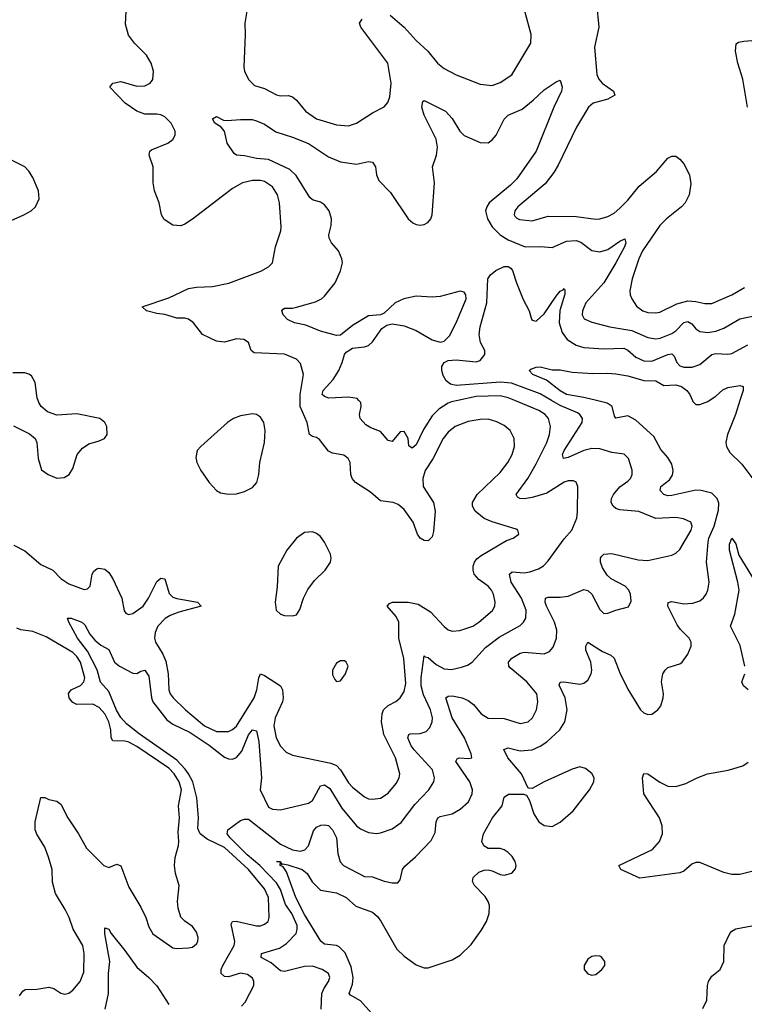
# Model space of a CAD drawing. Header units: inches. Extents: x 1771504 to 1971212, y 471788 to 643615.
# Tile 330 of 587: x 1835224 to 1838853, y 586975 to 591908. Entities that reach past the tile are written whole.
import ezdxf

# ---------------------------------------------------------------- set-up
doc = ezdxf.new("R2010")
doc.units = ezdxf.units.IN
doc.header["$MEASUREMENT"] = 0
doc.layers.add('B8538', color=7, linetype='Continuous')
doc.layers.add('B8539', color=7, linetype='Continuous')

msp = doc.modelspace()

# ---------------------------------------------------------------- linework, layer by layer
at = {"layer": 'B8538', "color": 5}
for points, elevation in [([(1835192.5, 589872.5), (1835272.9, 589832.9), (1835301.6, 589810), (1835310.4, 589790), (1835317, 589710), (1835332.5, 589652.5), (1835366.8, 589630), (1835410, 589610.4), (1835446.3, 589613.7), (1835471.8, 589630), (1835490, 589658.8), (1835511.3, 589730), (1835538, 589762), (1835570, 589783.1), (1835622.5, 589797.5), (1835648.7, 589810), (1835661.2, 589830), (1835659.5, 589870), (1835649.5, 589890), (1835625.2, 589910), (1835510, 589934), (1835410, 589927.3), (1835363.5, 589943.5), (1835331.3, 589970), (1835319.1, 589990), (1835315.7, 590000)], 520), ([(1835194.8, 589274.8), (1835250, 589247.4), (1835330, 589179.1), (1835390, 589150.2), (1835430, 589108), (1835470, 589081.3), (1835546, 589054), (1835564.1, 589055.9), (1835576.2, 589070), (1835587.1, 589130), (1835594.8, 589145.2), (1835610, 589157.6), (1835620.4, 589159.6), (1835650, 589154.9), (1835670, 589138.7), (1835690, 589106.7), (1835735.2, 589010), (1835747, 588947), (1835755.4, 588935.4), (1835768.1, 588928.1), (1835790, 588932.6), (1835842.4, 588970), (1835868.9, 589010), (1835910, 589092.7), (1835930, 589110.4), (1835950, 589107.3), (1835972.8, 589032.8), (1835990, 589015.6), (1836010, 589008.1), (1836114.8, 588990), (1836132.2, 588970), (1836021, 588939), (1835977.2, 588922.8), (1835952, 588908), (1835915, 588870), (1835902.1, 588837.9), (1835899.4, 588810), (1835903.4, 588790), (1835941.2, 588730), (1835955, 588695), (1835967.4, 588630), (1835970.1, 588550), (1835977.4, 588530), (1835992.8, 588510), (1836054.3, 588450), (1836150.1, 588370), (1836210, 588341.8), (1836270, 588341.5), (1836290, 588351.5), (1836310, 588369.4), (1836397.3, 588510), (1836411.8, 588550), (1836421, 588610), (1836429.8, 588630.2), (1836450, 588622.3), (1836529.2, 588570), (1836540.1, 588550), (1836543.6, 588510), (1836540.5, 588490), (1836503, 588410), (1836496.4, 588370), (1836508.8, 588310), (1836530, 588269), (1836559, 588239), (1836590, 588222.7), (1836782.6, 588182.6), (1836810, 588170.9), (1836830.1, 588150.1), (1836870, 588084.9), (1836890, 588062.2), (1836950, 588014), (1836970, 588004.9), (1836990, 588002.4), (1837030, 588008.1), (1837070, 588032.9), (1837110, 588082), (1837123.8, 588110), (1837127.6, 588130), (1837105.2, 588210), (1837047.4, 588327.4), (1837035.9, 588390), (1837038.7, 588430), (1837046.5, 588450), (1837068.5, 588471.5), (1837108.1, 588491.9), (1837130, 588510.2), (1837150, 588543.1), (1837157.3, 588582.7), (1837148.4, 588708.4), (1837122.3, 588810), (1837122.8, 588890), (1837110, 588918.8), (1837064, 588970), (1837076.1, 588983.9), (1837090.7, 588989.3), (1837170, 588989.5), (1837219.8, 588979.8), (1837281.6, 588941.6), (1837350, 588868.7), (1837370, 588852), (1837390, 588844.6), (1837427.4, 588847.4), (1837493.3, 588870), (1837524, 588890), (1837591.2, 588948.8), (1837602.7, 588970), (1837605.8, 588990), (1837596.5, 589030), (1837586.6, 589050), (1837569.8, 589070), (1837522.6, 589102.6), (1837500.3, 589130), (1837494.2, 589150), (1837494.2, 589170), (1837502.2, 589190), (1837513.4, 589206.6), (1837535.8, 589224.2), (1837661.1, 589298.9), (1837695.3, 589310), (1837724, 589330), (1837719, 589350), (1837710, 589355.1), (1837590, 589391.6), (1837550, 589409.8), (1837505.3, 589445.3), (1837491, 589470), (1837492.1, 589490), (1837515.6, 589530), (1837630, 589639.1), (1837668.8, 589690), (1837690.7, 589730), (1837701.2, 589770), (1837700.9, 589810), (1837679.7, 589850), (1837650, 589875.3), (1837613.8, 589893.8), (1837570, 589906.8), (1837530, 589905.4), (1837470, 589894.7), (1837404.4, 589870), (1837370, 589841.6), (1837344.6, 589810), (1837292.4, 589707.6), (1837255.2, 589650), (1837242.7, 589610), (1837244.7, 589570), (1837296, 589490), (1837305.4, 589445.4), (1837296.5, 589343.5), (1837290, 589317.2), (1837270, 589296.9), (1837250, 589298), (1837230, 589309.7), (1837215.4, 589330), (1837193.7, 589390), (1837150, 589453.3), (1837118.5, 589478.5), (1837094, 589490), (1837030, 589498.2), (1836981.4, 589541.4), (1836905.8, 589590), (1836888.9, 589610), (1836881.8, 589630), (1836878.9, 589690), (1836869.5, 589710), (1836846.9, 589726.9), (1836790, 589736), (1836770, 589746), (1836724.5, 589804.5), (1836710, 589814.2), (1836690, 589819.2), (1836675.8, 589830), (1836663.2, 589890), (1836629.2, 589970), (1836629.2, 590000)], 480), ([(1836334.2, 586965.8), (1836353.4, 586986.6), (1836395.6, 587070), (1836396.8, 587090), (1836390, 587106.6), (1836364.5, 587124.5), (1836330, 587130.5), (1836270, 587112.7), (1836250, 587114.5), (1836232.4, 587130), (1836232.4, 587150), (1836240.9, 587170), (1836298.6, 587270), (1836301.7, 587290), (1836283.5, 587376.5), (1836289.8, 587390.2), (1836308.5, 587391.5), (1836410, 587367.9), (1836430, 587368.1), (1836450, 587376), (1836467.8, 587390), (1836473.8, 587410), (1836469.8, 587510.2), (1836450, 587554), (1836370.3, 587650), (1836250, 587760.4), (1836163.3, 587803.3), (1836127.9, 587830), (1836115.9, 587855.9), (1836119.3, 587910), (1836111.5, 588010), (1836090.2, 588090), (1836068.8, 588130), (1836053, 588153), (1836010, 588197.8), (1835821.7, 588330), (1835759.5, 588379.5), (1835730, 588411.3), (1835708.1, 588448.1), (1835670, 588542.9), (1835629.2, 588589.2), (1835611.6, 588651.6), (1835564.1, 588744.1), (1835513.1, 588810), (1835469.6, 588890), (1835464, 588910), (1835482, 588910), (1835534.6, 588890), (1835550, 588875.6), (1835575, 588830), (1835599.7, 588799.7), (1835630, 588774.5), (1835670, 588752.9), (1835698.3, 588690), (1835722.9, 588670), (1835790, 588634), (1835810, 588632.9), (1835830, 588644.9), (1835850, 588648.5), (1835870, 588619.3), (1835884.2, 588510), (1835891, 588491), (1835960.7, 588400.7), (1835990, 588379.2), (1836077.3, 588337.3), (1836173.5, 588273.5), (1836250, 588213.5), (1836270, 588205), (1836290, 588203.5), (1836310, 588210.8), (1836336.5, 588243.5), (1836370, 588324.6), (1836390, 588350.2), (1836410, 588344.6), (1836421.7, 588290), (1836435.5, 588110), (1836427.7, 588050), (1836470, 587962.8), (1836490, 587952.3), (1836530, 587949.2), (1836670, 587982.3), (1836690, 587995.6), (1836729.9, 588070.1), (1836750, 588074.8), (1836776.3, 588056.3), (1836837, 587957), (1836910, 587869.2), (1836930, 587854.7), (1836970, 587836.3), (1837010, 587831), (1837030, 587834.2), (1837090, 587854.4), (1837134.7, 587885.3), (1837203.5, 587976.5), (1837273.7, 588050), (1837298, 588090), (1837302, 588110), (1837291.5, 588150), (1837198.7, 588250), (1837184.2, 588270), (1837168.5, 588310), (1837173.4, 588326.6), (1837179.3, 588330), (1837230, 588331.1), (1837258.9, 588341.1), (1837278.7, 588361.3), (1837289.8, 588390), (1837290.5, 588410), (1837281.2, 588450), (1837245.8, 588525.8), (1837235.2, 588570), (1837235, 588610), (1837250, 588720.5), (1837255.2, 588715.2), (1837270, 588712.9), (1837310, 588677.4), (1837350, 588655.8), (1837386.9, 588653.1), (1837436.6, 588663.4), (1837466.3, 588673.7), (1837490, 588688.7), (1837557.5, 588762.5), (1837624.8, 588815.2), (1837730, 588872.2), (1837747.8, 588890), (1837759, 588910), (1837761.2, 588950), (1837737.4, 589010), (1837685.8, 589090), (1837676.8, 589130), (1837690, 589141.5), (1837750, 589137.3), (1837778.2, 589141.8), (1837822.7, 589157.3), (1837847.3, 589172.7), (1837870, 589196.9), (1837950, 589306.5), (1837989.7, 589350), (1838013.5, 589410), (1838017.8, 589442.2), (1838018.7, 589570), (1838011.3, 589591.3), (1837998, 589598), (1837970, 589598), (1837950, 589591.6), (1837863.6, 589536.4), (1837790, 589514.5), (1837750, 589507.6), (1837728.8, 589508.8), (1837716.4, 589516.4), (1837709.8, 589529.8), (1837768.6, 589610), (1837810, 589682.8), (1837863.6, 589790), (1837877.4, 589830), (1837881.7, 589870), (1837872.2, 589910), (1837855.3, 589930), (1837823.5, 589950), (1837703.2, 590000)], 460), ([(1836733.6, 586950), (1836737.7, 587030), (1836746.5, 587053.5), (1836770.9, 587090), (1836776.4, 587110), (1836769.6, 587130), (1836757.8, 587137.8), (1836738.4, 587150), (1836690, 587166.6), (1836650, 587164.9), (1836550, 587139.6), (1836530, 587142.3), (1836483, 587183), (1836432.8, 587210), (1836434, 587230), (1836524.4, 587255.6), (1836560.8, 587279.2), (1836608, 587330), (1836614.2, 587350), (1836613.1, 587370), (1836586.8, 587430), (1836555, 587475), (1836530.2, 587550), (1836510, 587583.4), (1836427.3, 587670), (1836363.3, 587723.3), (1836278.4, 587810), (1836262.6, 587830), (1836266.6, 587850), (1836330, 587896.1), (1836350, 587902.8), (1836370, 587902.5), (1836530, 587777.5), (1836590, 587749.2), (1836630, 587742.7), (1836651.1, 587748.9), (1836670, 587768.3), (1836695.7, 587844.3), (1836710, 587862.2), (1836732.7, 587872.7), (1836750, 587875), (1836770, 587870.2), (1836790, 587849), (1836810.7, 587810), (1836817.3, 587730), (1836829.6, 587689.6), (1836846.3, 587670), (1836950, 587616.1), (1836990, 587613.4), (1837050, 587591.6), (1837090, 587583.1), (1837116.9, 587583.1), (1837130, 587598), (1837141.3, 587650), (1837153.5, 587666.5), (1837206.4, 587713.6), (1837283.9, 587796.1), (1837303.9, 587836.1), (1837309, 587890), (1837318.3, 587910), (1837330, 587916.3), (1837390, 587929.5), (1837430, 587952.3), (1837471.4, 587990), (1837489.9, 588030), (1837491.5, 588050), (1837478.6, 588090), (1837408.7, 588191.3), (1837414.3, 588205.7), (1837424, 588210), (1837473.4, 588206.6), (1837488.7, 588210), (1837485.4, 588230), (1837451, 588310), (1837390.5, 588410), (1837357.4, 588510), (1837370, 588519.6), (1837390, 588520.6), (1837439.3, 588510), (1837470, 588498), (1837497, 588477), (1837534.7, 588430), (1837570, 588408.8), (1837650, 588407.1), (1837730, 588382.3), (1837770, 588390.3), (1837792.4, 588410), (1837812.8, 588450), (1837818.8, 588490), (1837813.3, 588530), (1837763.4, 588590), (1837680.8, 588660.8), (1837672.8, 588670), (1837671.8, 588690), (1837688.9, 588710), (1837730, 588734.5), (1837750, 588739.8), (1837850, 588731.3), (1837876.8, 588743.2), (1837895.1, 588764.9), (1837912.8, 588810), (1837914.5, 588850), (1837902.1, 588890), (1837862.5, 588970), (1837855.7, 588990), (1837857.6, 589010), (1837870, 589015.2), (1837930, 589014.3), (1837970, 589020.2), (1838050, 589053.4), (1838070, 589048.7), (1838089.3, 589029.3), (1838130, 588953.4), (1838150, 588932.7), (1838170, 588934), (1838210, 588950.3), (1838272.9, 588967.1), (1838285.6, 588994.4), (1838282.6, 589030), (1838275.4, 589050), (1838256.9, 589070), (1838186.5, 589106.5), (1838165.6, 589125.6), (1838142, 589162), (1838132.3, 589190), (1838133, 589210), (1838139.8, 589220.2), (1838150, 589230.3), (1838190, 589234), (1838321.7, 589201.7), (1838370, 589198.4), (1838490, 589225.3), (1838510, 589235.8), (1838530, 589254.4), (1838586.6, 589350), (1838591.9, 589370), (1838585.1, 589390), (1838547.9, 589407.9), (1838510, 589413.2), (1838410, 589409.8), (1838324.4, 589444.4), (1838230, 589451.6), (1838210, 589458.8), (1838196, 589470), (1838186, 589490), (1838187.6, 589510), (1838198.5, 589530), (1838230, 589566.9), (1838270, 589595.6), (1838282.7, 589610), (1838290.8, 589630), (1838290.8, 589650.8), (1838272.6, 589710), (1838251, 589731), (1838190, 589739.5), (1838130, 589758.1), (1838090, 589759.3), (1838050, 589749.9), (1837970, 589715.4), (1837947.6, 589710), (1837942.2, 589730), (1837949.9, 589750), (1838041, 589890), (1838042.2, 589910), (1838029.8, 589930), (1838017.8, 589937.8), (1837930, 589974.9), (1837887.3, 590000)], 440), ([(1836985.7, 586930), (1836930, 586992), (1836881.2, 587021.2), (1836874.6, 587030), (1836890, 587075.8), (1836893.8, 587110), (1836883.3, 587163.3), (1836853.1, 587233.1), (1836823.8, 587263.8), (1836809.9, 587269.9), (1836750, 587275.8), (1836731.7, 587291.7), (1836650, 587424.6), (1836606.7, 587510), (1836559.4, 587639.4), (1836543.3, 587663.3), (1836528.4, 587670), (1836529.4, 587689.4), (1836509.8, 587690.2), (1836530.3, 587690), (1836535.3, 587675.3), (1836541.5, 587678.5), (1836566.4, 587673.6), (1836638.3, 587650), (1836664, 587630), (1836689.2, 587589.2), (1836730, 587547.2), (1836810, 587534), (1836858.9, 587510), (1836907, 587467), (1836990, 587436), (1837015.2, 587415.2), (1837032.4, 587392.4), (1837111.9, 587251.9), (1837150, 587215.9), (1837210, 587173.2), (1837250, 587157.3), (1837270, 587157.7), (1837390, 587198), (1837430, 587221.3), (1837485.2, 587274.8), (1837535.8, 587344.2), (1837561.6, 587390), (1837574.8, 587430), (1837576.8, 587470), (1837570.7, 587490), (1837555.4, 587515.4), (1837502.4, 587570), (1837491.8, 587590), (1837494.5, 587610), (1837522.7, 587637.3), (1837550, 587647.2), (1837570, 587648.9), (1837590, 587644), (1837630, 587625.8), (1837650, 587622.4), (1837687.9, 587632.1), (1837706.7, 587653.3), (1837710.7, 587670), (1837705.3, 587690), (1837690, 587715.8), (1837670, 587736.2), (1837650, 587749.8), (1837630, 587755.8), (1837570, 587756.5), (1837549.1, 587769.1), (1837538, 587790), (1837546, 587830), (1837592, 587910), (1837640.4, 587970), (1837650, 588013), (1837672.3, 588027.7), (1837747.1, 588027.1), (1837762.5, 588022.5), (1837776.3, 587996.3), (1837798.7, 587930), (1837824.5, 587890), (1837850, 587871.2), (1837890, 587866.7), (1837930, 587888.4), (1837995.6, 587944.4), (1838076.8, 588050), (1838099, 588090), (1838100.7, 588110), (1838090, 588130.9), (1838057.3, 588157.3), (1838030, 588165.6), (1837990, 588153.8), (1837850.2, 588090), (1837790, 588056.9), (1837770, 588057.2), (1837737.7, 588130), (1837668.8, 588210), (1837647.9, 588252.1), (1837670, 588259.8), (1837730, 588244.3), (1837790, 588250.1), (1837830, 588267.9), (1837864, 588290), (1837929.8, 588350), (1837954.5, 588390), (1837966.5, 588450), (1837955.6, 588510), (1837925.9, 588574.1), (1837931.2, 588588.8), (1837949.1, 588590.9), (1838030, 588578.6), (1838050, 588583.8), (1838070, 588599.6), (1838085.9, 588630), (1838089.9, 588650), (1838083.7, 588690), (1838059.9, 588750), (1838058.8, 588770), (1838070, 588788.7), (1838142.9, 588742.9), (1838184.2, 588724.2), (1838201.8, 588710), (1838230, 588636.5), (1838270, 588554), (1838333.4, 588450), (1838350, 588434.6), (1838370, 588426.7), (1838390, 588429.1), (1838420.5, 588450), (1838434.8, 588470), (1838446.6, 588510), (1838447.7, 588530), (1838438.6, 588590), (1838444.2, 588630), (1838455.9, 588650), (1838470, 588663), (1838530, 588680.2), (1838542.4, 588690), (1838569.8, 588730), (1838586, 588770), (1838586.6, 588790), (1838577.5, 588810), (1838533, 588853), (1838517.1, 588877.1), (1838470.7, 588970), (1838471.1, 588988.9), (1838490, 588993.7), (1838550, 588980.8), (1838595.2, 588984.8), (1838630, 588997.1), (1838648.8, 589011.2), (1838662.6, 589030), (1838670.5, 589050), (1838676.2, 589090), (1838664.1, 589190), (1838671.7, 589290), (1838675.6, 589310), (1838702.3, 589370), (1838724.5, 589450), (1838725.1, 589485.1), (1838716.9, 589510), (1838690, 589535.2), (1838636.9, 589550), (1838610, 589551.7), (1838490, 589524), (1838470, 589523.2), (1838449.8, 589530), (1838430.8, 589550), (1838434.8, 589570), (1838477.5, 589602.5), (1838493.7, 589626.3), (1838496.2, 589650), (1838490, 589680.5), (1838470, 589715.4), (1838434.1, 589754.1), (1838399.8, 589819.8), (1838310, 589901.6), (1838270, 589923.2), (1838210, 589911.3), (1838202, 589922), (1838190.6, 589970), (1838166.7, 589986.7), (1838112.6, 590000)], 420), ([(1837418, 590000), (1837386.8, 589993.2), (1837370, 589987.3), (1837323.6, 589956.4), (1837290, 589923.9), (1837245.7, 589854.3), (1837210, 589778.5), (1837190, 589761.7), (1837173, 589773), (1837169.7, 589810), (1837150, 589844.5), (1837130, 589843.6), (1837090, 589795.6), (1837070, 589800.5), (1837030, 589845.1), (1836982.6, 589862.6), (1836958, 589878), (1836929.8, 589910), (1836926.4, 589930), (1836933.7, 589970), (1836932.6, 589990), (1836923.1, 590000)], 460), ([(1838593.1, 590000), (1838595.2, 589995.2), (1838610, 589980.5), (1838630, 589979.5), (1838670, 589995.2), (1838677.2, 590000)], 420), ([(1838830.7, 590000), (1838808.3, 589930), (1838768.2, 589830), (1838761.1, 589790), (1838763, 589770), (1838779.8, 589739.8), (1838841.3, 589681.3), (1838901.1, 589601.1)], 420), ([(1838856.1, 588670), (1838832.6, 588772.6), (1838783.1, 588870), (1838805.7, 588930), (1838826.5, 589050), (1838820.9, 589090), (1838778.6, 589250), (1838779.2, 589280.8), (1838790, 589310.2), (1838810, 589281.3), (1838826, 589226), (1838920.9, 589070)], 380), ([(1835222.2, 587017.8), (1835238.8, 587041.2), (1835250.9, 587049.1), (1835310, 587051.6), (1835370, 587061.7), (1835394.9, 587054.9), (1835430, 587030.5), (1835450, 587025.5), (1835470, 587030.4), (1835490, 587046.4), (1835526.6, 587090), (1835544.2, 587135.8), (1835546.8, 587230), (1835540.3, 587270), (1835491.6, 587351.6), (1835472.3, 587410), (1835452, 587450), (1835403.1, 587530), (1835387.8, 587587.8), (1835387.1, 587650), (1835368.2, 587711.8), (1835350, 587761.6), (1835310, 587827.6), (1835301.4, 587850), (1835301.4, 587890), (1835330, 588010.8), (1835350, 588010.5), (1835370, 588000.7), (1835410, 587992.7), (1835430, 587978), (1835464.3, 587910), (1835518.4, 587830), (1835558.2, 587758.2), (1835644.9, 587670), (1835670, 587661.3), (1835710, 587676.5), (1835730, 587668.7), (1835770, 587561.6), (1835830, 587461.3), (1835854.7, 587410), (1835870, 587363), (1835890, 587328.2), (1835990, 587258.8), (1836010, 587254.8), (1836070, 587258.7), (1836090, 587262), (1836110, 587277.3), (1836116.3, 587290), (1836118, 587310), (1836110, 587336), (1836090, 587364.5), (1836051.1, 587391.1), (1836031.1, 587411.1), (1836017.4, 587457.4), (1836014.8, 587490), (1836022, 587570), (1836004.9, 587630), (1835999.8, 587670), (1836002.4, 587710), (1836019.3, 587770), (1836020.8, 587790), (1836017.4, 587837.4), (1836024, 587910), (1836018.8, 587970), (1836034.4, 588050), (1836022.4, 588090), (1835997.4, 588130), (1835970, 588158.6), (1835810, 588266.9), (1835770, 588288.1), (1835750, 588293.3), (1835690, 588295.8), (1835682.3, 588310), (1835680.9, 588350), (1835669.9, 588390), (1835650, 588430.6), (1835622.2, 588462.2), (1835590, 588479), (1835510, 588477.6), (1835490, 588486.8), (1835479.4, 588499.4), (1835472.1, 588510), (1835467.6, 588532.4), (1835481.8, 588550), (1835527.8, 588572.2), (1835545.8, 588590), (1835549.4, 588610), (1835528.1, 588690), (1835510, 588717.9), (1835490, 588737.4), (1835356.5, 588816.5), (1835290, 588843.3), (1835230, 588851.9), (1835210, 588859.9)], 480), ([(1838872.7, 588550), (1838848.5, 588570), (1838843.1, 588583.1), (1838841.2, 588590), (1838856.2, 588630)], 380), ([(1838910, 587645.8), (1838830, 587625.6), (1838790, 587625.2), (1838750, 587636), (1838630, 587685.7), (1838610, 587686), (1838590, 587677.2), (1838550, 587641.4), (1838530, 587633.1), (1838330, 587607.6), (1838235.1, 587650), (1838223.7, 587670), (1838393.6, 587750), (1838428.2, 587790), (1838443.9, 587830), (1838441.6, 587870), (1838428, 587910), (1838349.3, 588030), (1838342.5, 588110), (1838348.9, 588131.1), (1838370, 588130.2), (1838430, 588087.7), (1838470, 588068.8), (1838510, 588066), (1838559.3, 588080.7), (1838617.2, 588110), (1838669.3, 588130), (1838772.2, 588147.8), (1838846, 588170), (1838871.6, 588188.4)], 380), ([(1835651.7, 586950), (1835668.9, 587030), (1835668, 587130), (1835675.1, 587190), (1835650, 587328.7), (1835650, 587358), (1835670, 587351), (1835681.3, 587330), (1835750, 587245.3), (1835810, 587162), (1835870, 587110.2), (1835910, 587067.6), (1835970, 586973.4)], 460), ([(1838645.7, 586954.3), (1838664.8, 586995.2), (1838668.9, 587068.9), (1838674.2, 587090), (1838690, 587115.8), (1838731.3, 587150), (1838750.9, 587189.1), (1838752.8, 587270), (1838779.8, 587330), (1838790, 587341.7), (1838810, 587353), (1838890, 587367.7)], 380)]:
    msp.add_lwpolyline(points, dxfattribs=dict(at, elevation=elevation))
for points, elevation in [([(1836390, 589933.7), (1836330, 589924), (1836294.4, 589910), (1836264.2, 589890), (1836130.6, 589770), (1836113.4, 589750), (1836105.2, 589714.8), (1836110.5, 589690), (1836130.4, 589650), (1836172, 589590), (1836209.2, 589549.2), (1836230, 589538.3), (1836270, 589530.2), (1836310, 589532.4), (1836350, 589543.8), (1836390, 589563.6), (1836412, 589590), (1836420.8, 589630), (1836426.1, 589690), (1836450.5, 589790.5), (1836453.6, 589850), (1836446.4, 589890), (1836430, 589916.8), (1836410, 589929.8)], 520), ([(1836690, 589342.3), (1836650, 589339.1), (1836610, 589311.1), (1836561.1, 589250), (1836518.9, 589170), (1836513.3, 589066.7), (1836503.8, 588990), (1836509.1, 588950), (1836530, 588930.3), (1836550, 588923.1), (1836590, 588921.3), (1836610, 588926), (1836627.5, 588952.5), (1836645.7, 589010), (1836666.5, 589053.5), (1836700.8, 589099.2), (1836754, 589150), (1836779.8, 589190), (1836783.5, 589210), (1836779.8, 589230), (1836749.8, 589290), (1836730, 589319.1), (1836710, 589334.2)], 520), ([(1836850, 588696.4), (1836830, 588695.1), (1836810, 588683.6), (1836790.3, 588650), (1836790, 588626), (1836801.6, 588601.6), (1836810, 588592.7), (1836830, 588596.4), (1836856, 588630), (1836869.7, 588670), (1836859.6, 588690)], 520), ([(1838110, 587218.4), (1838090, 587214), (1838070, 587201.2), (1838051, 587170), (1838051, 587150), (1838070, 587127.3), (1838090, 587120.7), (1838110, 587124), (1838139.3, 587150), (1838154, 587170), (1838154, 587190), (1838139.3, 587210), (1838130, 587216.2)], 420)]:
    msp.add_lwpolyline(points, close=True, dxfattribs=dict(at, elevation=elevation))
at = {"layer": 'B8539', "color": 5}
for points, elevation in [([(1836629.2, 590000), (1836629.1, 590030.9), (1836644.8, 590130), (1836630, 590186), (1836610, 590207.8), (1836550, 590231.7), (1836398.7, 590238.7), (1836383.5, 590250), (1836370.5, 590290.5), (1836346.3, 590306.3), (1836310, 590308.3), (1836250, 590292.5), (1836210, 590296.8), (1836139.2, 590330), (1836093.7, 590390), (1836070, 590407.6), (1836050, 590413.3), (1836010, 590412.5), (1835950, 590431.6), (1835910, 590435.3), (1835859.3, 590450), (1835837.2, 590470), (1835970, 590514.9), (1836070, 590561.8), (1836110, 590568.5), (1836190, 590571.9), (1836271.2, 590588.8), (1836432.1, 590647.9), (1836470.7, 590669.3), (1836489.8, 590690.2), (1836505.4, 590770), (1836531.1, 590850), (1836533.3, 590870), (1836524.4, 590990), (1836514.8, 591030), (1836490, 591070.9), (1836450, 591096.8), (1836430, 591102), (1836390, 591102.5), (1836339.1, 591090), (1836290, 591063.1), (1836090, 590907.9), (1836050, 590883.1), (1836030, 590875.6), (1835990, 590878), (1835946.6, 590906.6), (1835933.6, 590930), (1835923.1, 590990), (1835898.9, 591050), (1835891.5, 591090), (1835891.6, 591170), (1835871.5, 591230), (1835876.2, 591250), (1835883.6, 591256.4), (1835966, 591290), (1835990, 591308.2), (1836003, 591330), (1836002.6, 591350), (1835983.1, 591390), (1835950, 591421.5), (1835930, 591432.1), (1835910, 591435.2), (1835850, 591433.9), (1835810, 591449.4), (1835752.4, 591490), (1835675.6, 591570), (1835689.4, 591590), (1835730, 591598.2), (1835810, 591574.3), (1835850, 591576.5), (1835876.9, 591590), (1835890, 591608.4), (1835893.2, 591650), (1835881.6, 591690), (1835859.6, 591730), (1835798.8, 591790), (1835768.2, 591830), (1835753.7, 591886.3), (1835757, 591950)], 480), ([(1836360.6, 591950), (1836351.2, 591890), (1836353.8, 591833.8), (1836346.8, 591670), (1836350.2, 591650), (1836370, 591608.9), (1836399.1, 591579.1), (1836450, 591563), (1836510, 591532.1), (1836530, 591527.2), (1836570, 591528), (1836590, 591522), (1836610, 591504.6), (1836655.8, 591450), (1836710, 591411), (1836810, 591382), (1836870, 591376.2), (1836910, 591389.2), (1836990, 591440.8), (1837050, 591471.8), (1837067.5, 591492.5), (1837078.1, 591521.9), (1837084.2, 591590), (1837067.1, 591690), (1836932.8, 591870), (1836926.3, 591890), (1836938.4, 591910)], 480), ([(1837079.3, 591930), (1837150, 591871), (1837210, 591804.5), (1837267.9, 591750), (1837315.6, 591690), (1837350, 591663.6), (1837410, 591632.2), (1837530, 591585.7), (1837590, 591578), (1837630, 591593.4), (1837688.9, 591631.1), (1837783.1, 591790), (1837786.1, 591833.9), (1837754.2, 591950)], 480), ([(1838113.1, 591990), (1838124.9, 591870), (1838103.2, 591770), (1838114.1, 591634.1), (1838123.8, 591610), (1838141.3, 591590), (1838198.3, 591550), (1838203.7, 591530), (1838169.5, 591510.5), (1838096.5, 591490), (1838073.2, 591470), (1838011.7, 591370), (1837921.3, 591178.7), (1837898.2, 591141.8), (1837855, 591085), (1837718.9, 590970), (1837703.6, 590950), (1837700.3, 590930), (1837704.1, 590924.1), (1837712.9, 590912.9), (1837727, 590907), (1837790, 590899.7), (1837870, 590923.5), (1838010, 590922.5), (1838110, 590908.5), (1838130, 590910.2), (1838170, 590922.8), (1838201.2, 590938.8), (1838230, 590963.6), (1838270, 591003.6), (1838325.7, 591074.3), (1838412.9, 591147.1), (1838470, 591214), (1838490, 591224.9), (1838510, 591223.7), (1838530, 591208.7), (1838550, 591185.3), (1838579.2, 591130), (1838585.5, 591085.5), (1838576.6, 591030), (1838556.6, 590990), (1838539.1, 590970), (1838463, 590910), (1838430, 590877.7), (1838343.6, 590750), (1838325.2, 590710), (1838291.8, 590610), (1838280.2, 590550), (1838281.5, 590530), (1838288.9, 590510), (1838313.5, 590473.5), (1838344.6, 590450), (1838370, 590441.2), (1838410, 590438.8), (1838430, 590442.7), (1838515.6, 590484.4), (1838570, 590498.8), (1838610, 590496.2), (1838654.6, 590485.4), (1838690, 590486), (1838790.9, 590529.1), (1838853.2, 590566.8)], 480), ([(1838868.4, 591470), (1838845.6, 591610), (1838819.8, 591690), (1838809.5, 591750.5), (1838812.9, 591787.1), (1838824.5, 591795.5), (1838850, 591800.7), (1838930, 591806.4)], 480), ([(1836923.1, 590000), (1836913.6, 590010), (1836870, 590017), (1836771.6, 590011.6), (1836750, 590019.7), (1836738, 590030), (1836743.5, 590050), (1836793.8, 590106.2), (1836821.4, 590150), (1836839, 590190), (1836849.8, 590230.2), (1836858.2, 590241.8), (1836890, 590262), (1836950, 590268.4), (1836970, 590276.3), (1836990, 590294.8), (1837038.3, 590361.7), (1837062, 590378), (1837090, 590384.4), (1837150, 590374.3), (1837210, 590351.4), (1837290, 590304.1), (1837330, 590292.9), (1837350, 590298), (1837375.6, 590324.4), (1837409, 590390), (1837453.1, 590493.1), (1837459.1, 590510), (1837458.7, 590530), (1837450, 590543.7), (1837430, 590547.6), (1837330, 590522), (1837290, 590518.6), (1837210, 590523.2), (1837147.3, 590510), (1837103.8, 590490), (1837050, 590437), (1837030, 590429.3), (1836970, 590423.6), (1836890, 590375.8), (1836830, 590327), (1836810, 590326.3), (1836730, 590348.2), (1836657.6, 590377.6), (1836599.5, 590390), (1836565.7, 590405.7), (1836543.6, 590430), (1836536, 590450), (1836542.7, 590457.3), (1836550, 590462), (1836590, 590462.6), (1836610, 590467.6), (1836705.3, 590494.7), (1836734.5, 590510), (1836750, 590522.4), (1836803.5, 590590), (1836831.1, 590650), (1836840.4, 590690), (1836837.3, 590710), (1836819.8, 590750), (1836786, 590790), (1836773.6, 590813.6), (1836772.3, 590830), (1836783.2, 590876.8), (1836785.7, 590910), (1836773.6, 590950), (1836750, 590981.1), (1836730, 590993.2), (1836690, 591005.8), (1836676.8, 591016.8), (1836608.2, 591128.2), (1836577.4, 591157.4), (1836470, 591206.9), (1836410, 591212), (1836350, 591225.9), (1836309.8, 591229.8), (1836297.3, 591237.3), (1836262.4, 591290), (1836249.6, 591350), (1836231.5, 591371.5), (1836200.9, 591390), (1836190, 591412), (1836210, 591422.8), (1836245.1, 591405.1), (1836262.9, 591402.9), (1836330, 591408), (1836387.5, 591407.5), (1836410, 591402), (1836450, 591383.8), (1836506.2, 591346.2), (1836590, 591319.8), (1836670, 591288.3), (1836770, 591221.5), (1836830, 591196.5), (1836910, 591184), (1836970, 591196.9), (1836990, 591193.7), (1837006.3, 591170), (1837010.2, 591130), (1837022, 591102), (1837081.5, 591041.5), (1837170.2, 590910), (1837192, 590890), (1837210, 590881.7), (1837230, 590879.4), (1837250, 590882.5), (1837268.4, 590891.6), (1837283.5, 590910), (1837288.8, 590930), (1837301.5, 591090), (1837291.9, 591170), (1837310.8, 591230), (1837316.5, 591270), (1837308.8, 591310), (1837249, 591430), (1837238.3, 591470), (1837242.3, 591497.7), (1837250, 591503), (1837355.6, 591450), (1837390, 591412.6), (1837428.7, 591348.7), (1837450, 591328.6), (1837530, 591292.7), (1837570, 591290.3), (1837590, 591305.5), (1837610, 591330.2), (1837649.9, 591410), (1837669.8, 591430), (1837740.6, 591459.4), (1837796, 591504), (1837850, 591556), (1837910, 591597.3), (1837930, 591604.7), (1837940.4, 591570), (1837937.4, 591550), (1837898.4, 591470), (1837810.1, 591250), (1837712.9, 591110), (1837681.6, 591078.4), (1837575.6, 590990), (1837562.6, 590970), (1837557.4, 590950), (1837565.9, 590910), (1837589.5, 590869.5), (1837629.8, 590829.8), (1837670, 590805), (1837754.8, 590770), (1837832.2, 590772.2), (1837890, 590767.2), (1837962.4, 590797.6), (1838010, 590801.9), (1838033.5, 590793.5), (1838090, 590751.5), (1838130, 590745.5), (1838170, 590756.2), (1838230, 590799), (1838254, 590810), (1838259.3, 590790), (1838252.9, 590770), (1838210.1, 590689.9), (1838150, 590589.1), (1838058.8, 590490), (1838041.7, 590450), (1838041.1, 590430), (1838050.4, 590410), (1838090, 590392.3), (1838179.1, 590370), (1838290, 590351), (1838370, 590315), (1838410, 590308.8), (1838432.1, 590312.1), (1838490, 590336.1), (1838510.3, 590349.7), (1838550, 590390.8), (1838570, 590395.8), (1838590, 590383.8), (1838610, 590359.7), (1838630, 590346.6), (1838670, 590341.4), (1838710, 590346.8), (1838750, 590363.2), (1838830, 590410.1), (1838910, 590425.4)], 460), ([(1835150.8, 590889.2), (1835244.5, 590930), (1835280.7, 590950), (1835303.6, 590970), (1835321.6, 591010), (1835318.7, 591050), (1835290, 591118), (1835270, 591149.5), (1835249.4, 591170), (1835150, 591220.4)], 520), ([(1837887.3, 590000), (1837830, 590033.7), (1837686.3, 590086.3), (1837631.4, 590091.4), (1837410, 590074.8), (1837381.5, 590081.5), (1837359.1, 590099.1), (1837344.6, 590124.6), (1837338.4, 590150), (1837338.5, 590170), (1837348.9, 590191.1), (1837370, 590199.9), (1837410, 590203.6), (1837510, 590194.2), (1837530, 590201.3), (1837553.5, 590230), (1837553.3, 590250), (1837532.4, 590290), (1837525, 590330), (1837529.9, 590370), (1837563.1, 590490), (1837567.8, 590610), (1837582.5, 590630), (1837608.9, 590651.1), (1837650, 590670.9), (1837670, 590671.9), (1837683.7, 590663.7), (1837692.3, 590652.3), (1837711.7, 590590), (1837746, 590506), (1837774.6, 590450), (1837787.7, 590407.7), (1837790, 590403.1), (1837810, 590396.9), (1837850, 590433.7), (1837910, 590523.2), (1837930, 590548.7), (1837945.5, 590554.5), (1837950, 590562), (1837954.5, 590554.5), (1837953.5, 590533.5), (1837929, 590451), (1837926.4, 590390), (1837940.1, 590340.1), (1837966.2, 590306.2), (1838010, 590277.2), (1838050, 590265.7), (1838150, 590259.6), (1838250, 590262.2), (1838270, 590252.7), (1838310, 590217), (1838350, 590198.7), (1838390, 590196.9), (1838470, 590231.4), (1838490, 590233.4), (1838501.6, 590221.6), (1838514.3, 590190), (1838530, 590173.7), (1838550, 590166.6), (1838592.4, 590167.6), (1838630, 590180.7), (1838690, 590230.7), (1838710, 590235.1), (1838770, 590232.2), (1838790, 590235.5), (1838870, 590278.8)], 440), ([(1838112.6, 590000), (1838050, 590015.4), (1837962.7, 590030), (1837930, 590049.4), (1837861.7, 590101.7), (1837794, 590130), (1837775.1, 590150), (1837783.3, 590156.7), (1837810, 590167), (1837830, 590168.7), (1837890, 590154.6), (1837930, 590153.8), (1837990, 590142.8), (1838095, 590135), (1838170, 590137.4), (1838210, 590133.9), (1838270, 590124.5), (1838350, 590100.1), (1838410, 590098.2), (1838450, 590075.8), (1838510, 590079), (1838538.4, 590070), (1838564.6, 590050), (1838579.7, 590030), (1838593.1, 590000)], 420), ([(1835315.7, 590000), (1835311.7, 590011.7), (1835300.9, 590090), (1835283.5, 590123.5), (1835270, 590132.8), (1835250, 590138.3), (1835190, 590138)], 520), ([(1838677.2, 590000), (1838710, 590021.5), (1838746.1, 590053.9), (1838770, 590066), (1838830, 590074.9), (1838846.8, 590070), (1838846.7, 590050), (1838830.7, 590000)], 420), ([(1837703.2, 590000), (1837670, 590013.8), (1837630, 590022.8), (1837510, 590020.2), (1837418, 590000)], 460)]:
    msp.add_lwpolyline(points, dxfattribs=dict(at, elevation=elevation))

doc.saveas('drawing.dxf')
